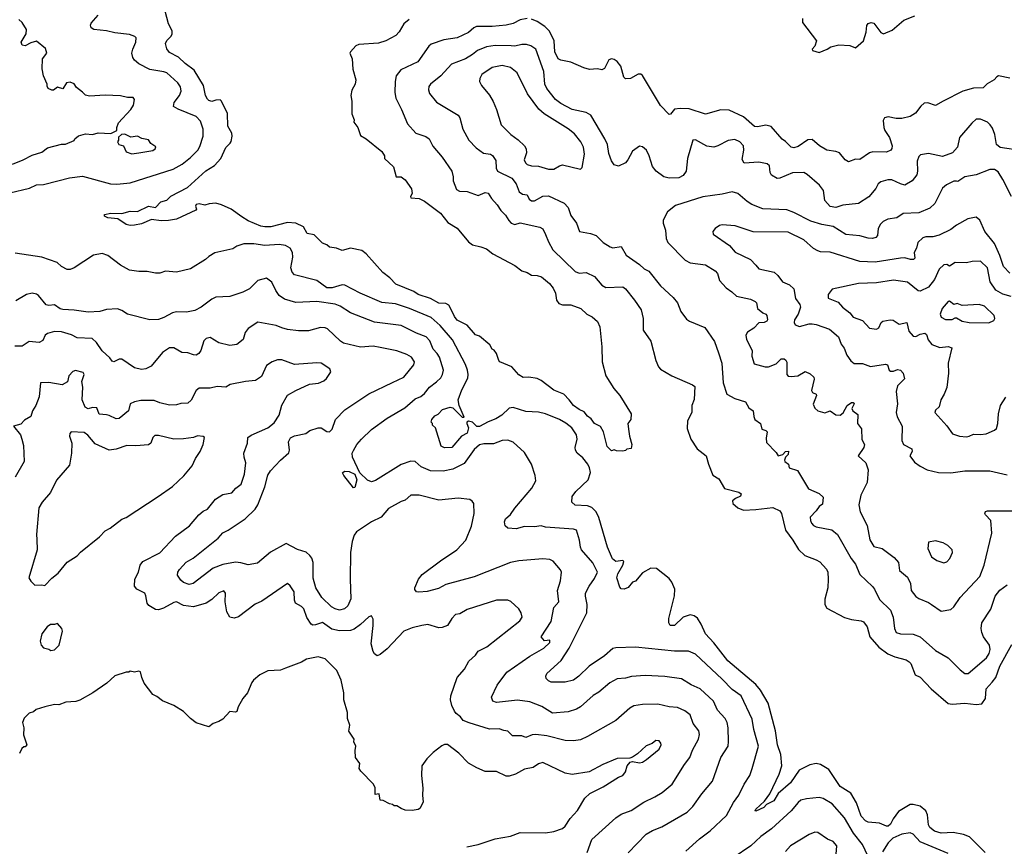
# Model space of a CAD drawing. Extents: x 1678431 to 1860718, y 384618 to 522882.
# Tile 383 of 473: x 1798376 to 1805395, y 443251 to 449145. Entities that reach past the tile are written whole.
import ezdxf

# ---------------------------------------------------------------- set-up
doc = ezdxf.new("R2010")
doc.units = 0

msp = doc.modelspace()

# ---------------------------------------------------------------- linework, layer by layer
at = {"layer": '0CON10XD'}
for points in [[(1798305, 447909.4), (1798446.3, 447943.7), (1798495, 447966.4), (1798545, 447968.8), (1798647.5, 447995), (1798732, 448018), (1798825, 448030), (1799024.6, 447974.6), (1799067.8, 447972.2), (1799165, 447982.7), (1799470.5, 448079.5), (1799535, 448114.5), (1799595, 448161.8), (1799645.9, 448214.1), (1799660.5, 448239.5), (1799683.5, 448315), (1799683.5, 448365), (1799665, 448421.2), (1799633.8, 448453.8), (1799505, 448505.7), (1799473.8, 448525), (1799478, 448555), (1799515.5, 448604.5), (1799526.9, 448635), (1799522.9, 448665), (1799503.9, 448693.9), (1799424.7, 448764.7), (1799403.1, 448773.1), (1799305, 448789.1), (1799225, 448830.7), (1799195.3, 448855.3), (1799181.8, 448875), (1799176.2, 448905), (1799181.8, 448935), (1799204.3, 448985), (1799205.8, 449015), (1799196.2, 449025), (1799158, 449038), (1799055, 449051.1), (1798995, 449065.6), (1798905, 449074.2), (1798885.9, 449085.9), (1798880, 449105), (1798885, 449120), (1798935, 449176.2)], [(1798324.5, 448115.5), (1798400, 448145), (1798465, 448180), (1798535, 448200), (1798575, 448230), (1798673.6, 448256.4), (1798701.7, 448258.3), (1798765, 448282.5), (1798770, 448295), (1798795, 448317.5), (1798845, 448330), (1798895, 448326.7), (1798935, 448337.5), (1799025, 448332.5), (1799070, 448355), (1799070, 448375), (1799081.7, 448408.3), (1799168.8, 448505), (1799187.5, 448535), (1799195.8, 448575), (1799185, 448588.8), (1799145, 448589.2), (1799095, 448601.1), (1798985, 448605.6), (1798875, 448598.8), (1798845, 448606.7), (1798825, 448628.8), (1798780.7, 448660.7), (1798765, 448687.5), (1798735, 448700), (1798710, 448695), (1798685, 448652.5), (1798645, 448662.5), (1798617, 448643), (1798605, 448642.5), (1798580, 448655), (1798571.7, 448671.7), (1798572.5, 448685), (1798546.2, 448745), (1798537.5, 448795), (1798540, 448865), (1798568.8, 448905), (1798559.7, 448939.7), (1798495, 448991.9), (1798455, 448980), (1798415, 448958.6), (1798395, 448963.3), (1798387.8, 448985), (1798422.1, 449045), (1798425.6, 449075), (1798394.2, 449125), (1798371.2, 449145)], [(1799959.2, 447739.2), (1799885, 447793.1), (1799815, 447825.8), (1799775, 447837.1), (1799728, 447832), (1799695, 447821.2), (1799655, 447831.2), (1799635, 447826.2), (1799630, 447815), (1799637.5, 447795), (1799633, 447787), (1799495, 447722.9), (1799437.9, 447712.1), (1799385, 447710.8), (1799315, 447720), (1799245, 447689.4), (1799195, 447679.2), (1799165, 447677.5), (1799135, 447684.2), (1799075, 447726), (1799005, 447731.4), (1798980, 447745), (1798980, 447755), (1799025, 447765.8), (1799105, 447763.8), (1799165, 447780), (1799215, 447776.7), (1799295.7, 447815.7), (1799345, 447806.7), (1799383.4, 447846.6), (1799425, 447858.8), (1799453.6, 447886.4), (1799572.6, 447947.4), (1799702.6, 448067.4), (1799765.3, 448104.7), (1799810.6, 448155), (1799845, 448234), (1799876.7, 448263.3), (1799883, 448277), (1799891.9, 448315), (1799888.1, 448335), (1799860.8, 448385), (1799858.7, 448475), (1799815, 448564.2), (1799805, 448572.9), (1799775, 448571.5), (1799745, 448561.5), (1799725, 448567.5), (1799715, 448578.1), (1799701.2, 448605), (1799686.7, 448676.7), (1799620.6, 448785), (1799555, 448832.5), (1799507.7, 448877.7), (1799445, 448911.2), (1799425, 448936.7), (1799416.9, 448975), (1799425, 448995.8), (1799455, 449026.7), (1799462.9, 449045), (1799462.9, 449065), (1799437.8, 449115), (1799414.5, 449204.5)], [(1801153.8, 449145), (1801115.5, 449114.5), (1801081.4, 449058.6), (1801057.3, 449032.7), (1800986.2, 448995), (1800935, 448978.5), (1800792.9, 448967.1), (1800772.3, 448957.7), (1800733.6, 448916.4), (1800730, 448905), (1800746.4, 448866.4), (1800751.7, 448791.7), (1800772.5, 448715), (1800767.5, 448685), (1800745, 448642.5), (1800737.1, 448605), (1800744.2, 448564.2), (1800743.9, 448473.9), (1800761.7, 448431.7), (1800757.5, 448415), (1800786.7, 448376.7), (1800805, 448320), (1800846.1, 448296.1), (1800956.7, 448205), (1800976.2, 448175), (1800977.5, 448155), (1801042, 448095), (1801060, 448025), (1801095, 448023.8), (1801125, 448003.8), (1801169.7, 447939.7), (1801173.6, 447906.4), (1801162.5, 447885), (1801164.1, 447874.1), (1801225, 447870), (1801261.7, 447851.7), (1801375.8, 447765), (1801427.7, 447697.7), (1801495, 447658.8), (1801575, 447560), (1801605, 447539.2), (1801664.2, 447524.2), (1801705, 447512), (1801748.8, 447475), (1801905, 447392), (1801955, 447354.2), (1801995, 447341.4), (1802025, 447324), (1802065, 447322), (1802095, 447312), (1802152.5, 447265), (1802179.5, 447229.5), (1802196.9, 447195), (1802202.5, 447145), (1802220.7, 447120.7), (1802245, 447111.9), (1802305, 447111.4), (1802375.4, 447085.4), (1802420, 447045), (1802457.3, 447027.3), (1802495, 446992.5), (1802511.9, 446955), (1802527.3, 446812.7), (1802529.2, 446705), (1802555.7, 446605), (1802611.4, 446515), (1802655, 446466), (1802736.2, 446335), (1802733.3, 446295), (1802712.5, 446265), (1802715.7, 446224.3), (1802722.5, 446175), (1802740.6, 446115), (1802735, 446087.5), (1802705, 446082.5), (1802695, 446072.5), (1802675, 446067.5), (1802630.7, 446070.7), (1802615, 446077.5), (1802595, 446070), (1802565, 446102.5), (1802537.3, 446207.3), (1802517.5, 446245), (1802473.3, 446265), (1802449.5, 446299.5), (1802425, 446318.8), (1802400, 446350), (1802365, 446364.5), (1802323.1, 446395), (1802294.4, 446435), (1802254.5, 446474.5), (1802185, 446502.5), (1802092.7, 446572.7), (1802065, 446586.2), (1802005, 446596.2), (1801965, 446593.8), (1801935, 446612), (1801885, 446668.6), (1801800, 446705), (1801791.2, 446715), (1801776.2, 446765), (1801757.7, 446787.7), (1801743.3, 446795), (1801727.7, 446827.7), (1801655, 446888.8), (1801625, 446898.8), (1801565, 446965.8), (1801495, 447002.5), (1801475, 447028), (1801447.6, 447087.6), (1801435, 447108.6), (1801415, 447121.4), (1801365, 447123.2), (1801305, 447156.1), (1801216.2, 447185), (1801185, 447207.9), (1801058.3, 447258.3), (1801015, 447304.2), (1800965, 447342.9), (1800845.6, 447475), (1800815, 447498.5), (1800735, 447514.6), (1800675, 447498.1), (1800633.6, 447516.4), (1800585, 447523.3), (1800565, 447540), (1800535, 447552.5), (1800475, 447610), (1800425, 447621.2), (1800398.3, 447668.3), (1800344.7, 447694.7), (1800285, 447698.8), (1800166.7, 447666.7), (1800125, 447667.3), (1800095, 447673.8), (1800005, 447711.1), (1799959.2, 447739.2)], [(1801995, 449152.2), (1801945, 449143.1), (1801895, 449117.5), (1801845, 449106.2), (1801745, 449096.2), (1801633.3, 449095), (1801612.8, 449087.2), (1801575, 449054.5), (1801495, 449015.4), (1801398.7, 449001.3), (1801310.7, 448969.3), (1801292.2, 448955), (1801214.2, 448845), (1801093.3, 448786.7), (1801059.4, 448745), (1801053.1, 448703.1), (1801050, 448625), (1801057.1, 448585), (1801098.6, 448505), (1801141.4, 448401.4), (1801200.8, 448335), (1801271.1, 448311.1), (1801294.3, 448295), (1801322.4, 448242.4), (1801388.1, 448165), (1801455.8, 448065), (1801465.8, 448025), (1801465.7, 447995), (1801489.2, 447935), (1801512.2, 447922.2), (1801565, 447919.4), (1801645, 447891.4), (1801695, 447912), (1801715, 447907.5), (1801738.8, 447868.8), (1801781.1, 447825), (1801806.5, 447785), (1801840.3, 447750.3), (1801862.4, 447712.4), (1801880, 447695), (1801905, 447685.6), (1801945, 447696.7), (1802085, 447665.5), (1802105, 447652.9), (1802125.6, 447614.4), (1802145, 447560), (1802177.3, 447505), (1802335, 447350), (1802365, 447336.9), (1802415, 447341.9), (1802475, 447313.1), (1802525, 447252.5), (1802555, 447234.2), (1802675, 447239.4), (1802694.3, 447225), (1802759.2, 447145), (1802806.9, 447075), (1802820, 447015), (1802821.9, 446931.9), (1802875, 446852.5), (1802910, 446715), (1802929.5, 446669.5), (1802944.2, 446654.2), (1803025, 446606.2), (1803171.7, 446541.7), (1803188.8, 446528.8), (1803183.6, 446436.4), (1803168.8, 446395), (1803167.5, 446345), (1803137.5, 446285), (1803135, 446230), (1803161.2, 446155), (1803206.1, 446086.1), (1803270, 446035), (1803286.2, 445975), (1803317.7, 445897.7), (1803360.3, 445870.3), (1803401.7, 445801.7), (1803502.5, 445775), (1803520, 445765), (1803515, 445748.8), (1803478, 445732), (1803458, 445715), (1803460, 445695), (1803495, 445664), (1803535, 445648.8), (1803625, 445652), (1803745, 445666), (1803795, 445644.2), (1803806.5, 445625), (1803834.3, 445505), (1803886.7, 445435), (1803927.2, 445367.2), (1803973.8, 445325), (1804055, 445294.3), (1804079.1, 445279.1), (1804127.9, 445227.9), (1804137.1, 445205), (1804140.4, 445155), (1804136.2, 445093.8), (1804115.6, 445014.4), (1804115.2, 444975), (1804129.4, 444949.4), (1804255, 444883.5), (1804305, 444867.3), (1804375, 444858.9), (1804391.4, 444851.4), (1804418.1, 444815), (1804436.4, 444745), (1804500.5, 444670.5), (1804565, 444623.3), (1804615, 444601.5), (1804695, 444580), (1804717.3, 444567.3), (1804728.9, 444555), (1804760, 444475), (1804795, 444457.5), (1804875, 444372.9), (1804995, 444269.2), (1805024.5, 444264.5), (1805115, 444272.9), (1805195, 444261.5), (1805235, 444267.5), (1805261.6, 444305), (1805265.6, 444375), (1805308, 444422), (1805334.4, 444455), (1805363.5, 444535), (1805448.9, 444691.1)], [(1805435, 448728.8), (1805355, 448743.3), (1805342.3, 448737.7), (1805322.5, 448715), (1805273.2, 448686.8), (1805245, 448660), (1805175, 448656.2), (1805100, 448635), (1804958.8, 448565), (1804905, 448532), (1804850.9, 448550.9), (1804825, 448548.6), (1804801.1, 448528.9), (1804762.2, 448477.8), (1804724.4, 448455.6), (1804665, 448440.4), (1804625, 448441), (1804566.9, 448453.1), (1804540.8, 448445), (1804532.2, 448425), (1804535.7, 448375), (1804542.5, 448355), (1804575.8, 448305), (1804595.7, 448245), (1804594.1, 448225.9), (1804586.2, 448215), (1804555, 448200), (1804457.2, 448202.8), (1804435, 448194.4), (1804365, 448148), (1804335, 448149.2), (1804285, 448132), (1804260, 448145), (1804220, 448195), (1804195, 448205.5), (1804131.2, 448215), (1804077.5, 448245), (1804025, 448290.8), (1803995, 448288.1), (1803925, 448240.6), (1803895, 448230.6), (1803875.7, 448235.7), (1803835, 448275.5), (1803811.8, 448291.8), (1803734.1, 448384.1), (1803695, 448392.3), (1803635, 448381.1), (1803615, 448383.1), (1803535, 448452.7), (1803435, 448500.4), (1803375, 448501.5), (1803265, 448471.9), (1803148.5, 448508.5), (1803085, 448512.1), (1803043.9, 448506.1), (1803015, 448472), (1803005, 448468), (1802945, 448534), (1802815, 448748), (1802805, 448755.8), (1802785, 448757.5), (1802730, 448725), (1802694.1, 448724.1), (1802683.3, 448735), (1802662.4, 448812.4), (1802635, 448846.7), (1802615, 448861.2), (1802594, 448866), (1802575, 448857.5), (1802545, 448797.5), (1802525, 448786.7), (1802495, 448793.3), (1802439.3, 448789.3), (1802397.5, 448802.5), (1802305, 448841.2), (1802235, 448856), (1802215, 448866), (1802190.4, 448915), (1802186.5, 448995), (1802153.8, 449063.8), (1802120.8, 449095), (1802065, 449131.1), (1802025, 449147.8)], [(1803957, 449153), (1803957.5, 449125), (1804057.5, 448995), (1804043.6, 448956.4), (1804026.7, 448935), (1804027.5, 448925), (1804075, 448911.2), (1804132.5, 448935), (1804158, 448952), (1804215, 448965.8), (1804295, 448960), (1804335, 448944), (1804392, 448995), (1804410, 449055), (1804415, 449102.5), (1804425, 449118), (1804445, 449124), (1804465, 449118.8), (1804515, 449053.8), (1804535, 449044), (1804595, 449071.1), (1804678, 449142), (1804757.9, 449172.1)], [(1805525, 448210), (1805365, 448233.2), (1805338.8, 448255), (1805328.2, 448325), (1805310.5, 448370.5), (1805295, 448395.7), (1805275, 448413.1), (1805225, 448434.4), (1805195, 448435.7), (1805162.6, 448407.4), (1805075.8, 448305), (1805061.1, 448235), (1805025, 448194.4), (1804955, 448170.4), (1804855, 448191.5), (1804798.7, 448181.3), (1804785, 448168.8), (1804773, 448137), (1804777.5, 448065), (1804772.2, 448037.8), (1804738, 447995), (1804685, 447965.6), (1804655, 447973.5), (1804593.7, 448003.7), (1804565, 448003.6), (1804515, 447987.8), (1804497.1, 447975), (1804478.3, 447941.7), (1804428.5, 447881.5), (1804355, 447834.3), (1804245, 447823.1), (1804194.7, 447805.3), (1804155, 447812.3), (1804116, 447856), (1804106.4, 447926.4), (1804078, 447965), (1803990.5, 448040.5), (1803965, 448055.6), (1803885, 448052.3), (1803795, 448015.4), (1803775, 448013.2), (1803735.3, 448035.3), (1803727.3, 448055), (1803722, 448102), (1803705, 448117.8), (1803645, 448129.4), (1803540.7, 448120.7), (1803527.4, 448147.4), (1803538.8, 448215), (1803535.4, 448245), (1803509.4, 448275), (1803475, 448291.2), (1803426.6, 448283.4), (1803354.2, 448245), (1803323.4, 448236.6), (1803275, 448244), (1803195, 448288), (1803175, 448286.7), (1803136.9, 448155), (1803127.8, 448065), (1803106.5, 448033.5), (1803075, 448017.3), (1803005, 448015.3), (1802967.5, 448025), (1802914.2, 448064.2), (1802887.5, 448097.5), (1802864.2, 448175), (1802845, 448213.3), (1802815, 448237.5), (1802795, 448243.3), (1802745, 448206.7), (1802712.5, 448145), (1802695, 448124.3), (1802645, 448100.8), (1802615, 448108.8), (1802595, 448138), (1802575, 448190), (1802565.5, 448255), (1802548.5, 448295), (1802448.1, 448465), (1802413.3, 448483.3), (1802315, 448504.6), (1802235, 448546.9), (1802195, 448576.7), (1802133.3, 448655), (1802120.3, 448685), (1802112.8, 448775), (1802054.7, 448934.7), (1802018.9, 448958.9), (1801988.3, 448968.3), (1801955, 448967.7), (1801905, 448956.2), (1801879.3, 448959.3), (1801765, 448960.6), (1801705, 448951.5), (1801639.2, 448925), (1801604.1, 448895.9), (1801553.5, 448866.5), (1801455, 448827.5), (1801379.4, 448745), (1801304, 448685), (1801292.4, 448667.6), (1801289.4, 448645), (1801297.9, 448617.9), (1801347.2, 448557.2), (1801502, 448465), (1801512.9, 448445), (1801534.3, 448365), (1801577.1, 448285), (1801630.6, 448230.6), (1801683, 448193), (1801732.5, 448185), (1801747.2, 448177.2), (1801770, 448140), (1801772.2, 448085), (1801783.1, 448065), (1801885, 448014.5), (1801915.5, 447975), (1801937, 447917), (1801961.8, 447901.8), (1801993.8, 447895), (1802009.2, 447865), (1802025, 447853.3), (1802045, 447853.3), (1802104.6, 447885.4), (1802145, 447889.2), (1802256.8, 447836.8), (1802285.5, 447805.5), (1802305, 447748.8), (1802345, 447693.8), (1802366.7, 447635), (1802445, 447620.8), (1802486.7, 447605), (1802536, 447555), (1802585, 447524.3), (1802605, 447519.2), (1802665, 447526.7), (1802698.8, 447465), (1802795, 447400), (1802828.5, 447368.5), (1802860.8, 447350.8), (1802945, 447248), (1803035, 447163.3), (1803065, 447126.7), (1803090, 447065), (1803130.3, 447010.3), (1803150, 446995), (1803260.5, 446950.5), (1803329.5, 446849.5), (1803358.8, 446768.8), (1803380.7, 446695), (1803391.8, 446555), (1803418, 446475), (1803475, 446442.9), (1803550.5, 446420.5), (1803575, 446376.7), (1803605.8, 446355.8), (1803608.8, 446315), (1803616.7, 446295), (1803656.9, 446266.9), (1803666.7, 446225), (1803695.9, 446215.9), (1803705.8, 446205.8), (1803697.7, 446162.3), (1803700.3, 446130.3), (1803769.5, 446059.5), (1803782.5, 446035), (1803815.7, 446044.3), (1803835, 446065.7), (1803857.8, 446067.8), (1803855.6, 446045), (1803836, 446025), (1803828, 446005), (1803830, 445995), (1803856.7, 445975), (1803860.8, 445950.8), (1803921.7, 445931.7), (1804000.5, 445800.5), (1804075, 445767.5), (1804105, 445740), (1804099.7, 445690.3), (1804075, 445673.3), (1804055, 445642), (1804011.9, 445598.1), (1804012.9, 445575), (1804021.4, 445555), (1804035, 445538.6), (1804055, 445528.9), (1804165, 445506.9), (1804205.7, 445475), (1804302.6, 445302.6), (1804333.4, 445263.4), (1804365, 445188.8), (1804455, 445102.9), (1804469.5, 445085), (1804505, 445010), (1804585, 444934), (1804602.2, 444885), (1804613.1, 444803.1), (1804625.5, 444775.5), (1804655, 444766.4), (1804745, 444764.5), (1804794.7, 444744.7), (1804905, 444648.1), (1804996.2, 444595), (1805079.4, 444509.4), (1805115, 444482.9), (1805137.4, 444482.6), (1805268.5, 444595), (1805287.3, 444625), (1805294.4, 444655), (1805288.6, 444685), (1805245.8, 444745.8), (1805234, 444775), (1805230, 444805), (1805235.8, 444845), (1805298.9, 444941.1), (1805329.6, 445035), (1805362.3, 445077.7), (1805415.6, 445115)], [(1802145, 448078.5), (1802185, 448078.5), (1802225, 448103.8), (1802245, 448109.6), (1802375, 448080), (1802385, 448090), (1802403.1, 448185), (1802395.6, 448235), (1802375.7, 448275), (1802330.6, 448330.6), (1802287.3, 448367.3), (1802115, 448472.9), (1802077, 448507), (1801997.1, 448615), (1801922, 448765), (1801875, 448804.2), (1801815, 448818.9), (1801745.4, 448804.6), (1801671.4, 448755), (1801655.7, 448725), (1801654.3, 448705), (1801668.6, 448675), (1801726.1, 448606.1), (1801752.4, 448562.4), (1801775.7, 448505), (1801807.5, 448395), (1801876.3, 448326.3), (1801928.8, 448288.8), (1801974.7, 448244.7), (1801987.3, 448225), (1801990, 448195), (1801972.7, 448145), (1801981.4, 448125), (1801995, 448113.1), (1802025, 448102.7), (1802075, 448100), (1802145, 448078.5)], [(1799175, 448188.8), (1799225, 448194.3), (1799325, 448212), (1799342.5, 448225), (1799347.5, 448237.5), (1799312.3, 448262.3), (1799295, 448288), (1799247.7, 448297.7), (1799215, 448313.3), (1799168.3, 448308.3), (1799125, 448327.5), (1799103, 448327), (1799081.7, 448308.3), (1799080, 448285), (1799072.5, 448275), (1799082.5, 448255), (1799116.4, 448246.4), (1799135, 448202.5), (1799175, 448188.8)], [(1805445.6, 447885), (1805385.5, 448005.5), (1805350.9, 448060.9), (1805325, 448076.5), (1805292.4, 448077.6), (1805195, 448039.4), (1805115, 448024.3), (1805065, 447990), (1805054.2, 447994.2), (1805035, 447992.5), (1804983.6, 447966.4), (1804955, 447944), (1804900, 447835), (1804865, 447800.6), (1804785, 447767.5), (1804675, 447764), (1804628.8, 447731.2), (1804565, 447721.9), (1804532, 447705), (1804513.7, 447686.3), (1804497.1, 447655), (1804492, 447605), (1804478.3, 447591.7), (1804455, 447584.5), (1804425, 447586.5), (1804365, 447603.3), (1804265, 447612.2), (1804175, 447670.4), (1804095, 447683.8), (1804015, 447707.1), (1803895, 447771.1), (1803845, 447788.5), (1803675, 447796.9), (1803595, 447827.3), (1803562.5, 447847.5), (1803495, 447905.6), (1803455, 447918.6), (1803385, 447901.9), (1803245, 447880.9), (1803050.3, 447819.7), (1802994.2, 447775), (1802964.1, 447715.9), (1802963.8, 447695), (1802979.2, 447645), (1802984, 447585), (1802996.8, 447556.8), (1803120.6, 447430.6), (1803155, 447412.2), (1803265, 447397.5), (1803333.8, 447355), (1803350, 447335), (1803364, 447285), (1803411.9, 447231.9), (1803454, 447205), (1803485, 447173.3), (1803585, 447152.7), (1803620, 447135), (1803628.8, 447125), (1803635.5, 447085), (1803673.6, 447053.6), (1803696, 447045), (1803702, 447035), (1803706.7, 447005), (1803701.2, 446995), (1803683, 446987), (1803645, 446983.1), (1803610, 446945), (1803563.9, 446916.1), (1803552.5, 446895), (1803558.2, 446865), (1803596.9, 446785), (1803596.4, 446745), (1803611.1, 446691.1), (1803690.6, 446670.6), (1803715, 446670), (1803769.4, 446690.6), (1803805, 446726), (1803825, 446726.2), (1803837.7, 446717.7), (1803844.1, 446704.1), (1803846.1, 446616.1), (1803855, 446603.8), (1803875, 446600), (1803923.7, 446606.3), (1803975, 446635.8), (1804010.5, 446620.5), (1804037.5, 446595), (1804039.3, 446580.7), (1804020.5, 446500.5), (1804027.7, 446487.7), (1804053.9, 446473.9), (1804055.8, 446465), (1804033, 446403), (1804044.4, 446374.4), (1804066.7, 446355), (1804115, 446342.9), (1804155, 446355.8), (1804195, 446326.5), (1804225, 446324.1), (1804247.4, 446342.6), (1804275, 446393.3), (1804305.6, 446415.6), (1804317.5, 446415), (1804323.8, 446405), (1804307.3, 446372.7), (1804315, 446356), (1804350.8, 446330.8), (1804348.8, 446265), (1804377.3, 446227.3), (1804380.7, 446150.7), (1804398.6, 446115), (1804394.3, 446095), (1804354.3, 446035), (1804408.6, 445985), (1804424.4, 445934.4), (1804416.9, 445845), (1804371.4, 445755), (1804357.1, 445685), (1804368.1, 445635), (1804418.5, 445538.5), (1804436, 445436), (1804465, 445389.4), (1804525, 445373.8), (1804610.2, 445310.2), (1804641.4, 445275), (1804648.7, 445218.7), (1804705, 445170), (1804726.5, 445125), (1804731.4, 445075), (1804765, 445032.5), (1804785, 445017.1), (1804855, 444990), (1804876.2, 444975), (1804945, 444928.8), (1805015, 444940), (1805035, 444958.8), (1805079.4, 445025), (1805220, 445175), (1805251.1, 445255), (1805306.9, 445485), (1805298, 445575), (1805261.2, 445615), (1805256.7, 445625), (1805262.3, 445637.7), (1805275, 445643.3), (1805495, 445642.9)], [(1805435, 447337.9), (1805390, 447385), (1805363.6, 447463.6), (1805325, 447548.9), (1805257.3, 447635), (1805220, 447715), (1805195, 447735.8), (1805135, 447724), (1805055, 447680.6), (1805015, 447648.9), (1804931.1, 447608.9), (1804885, 447597.1), (1804835, 447596.7), (1804815, 447588.6), (1804779.2, 447555), (1804770, 447515), (1804752.5, 447485), (1804758.1, 447445), (1804748.8, 447435), (1804725.5, 447434.5), (1804685, 447447.5), (1804654.5, 447444.5), (1804475, 447416.9), (1804365, 447419.6), (1804155, 447486.4), (1804085, 447490), (1804065, 447496.9), (1804035, 447514.4), (1803967.1, 447575), (1803855, 447629.2), (1803605, 447632.5), (1803475.5, 447675.5), (1803385, 447682.9), (1803365, 447677.5), (1803333, 447657), (1803316.7, 447635), (1803320, 447615), (1803435.4, 447535.4), (1803477.8, 447487.8), (1803585, 447434.4), (1803623.6, 447393.6), (1803645, 447368.1), (1803755.3, 447345.3), (1803781.3, 447321.3), (1803815, 447275.6), (1803864.6, 447254.6), (1803895, 447226), (1803907, 447157), (1803937.3, 447115), (1803942.9, 447095), (1803924.7, 447045.3), (1803900, 447005), (1803897.5, 446985), (1803905, 446968.8), (1803935, 446957.5), (1804005, 446976.2), (1804025, 446975.4), (1804055, 446971.5), (1804148.9, 446938.9), (1804213.3, 446883.3), (1804232, 446832), (1804253.7, 446803.7), (1804273.4, 446753.4), (1804302, 446712), (1804325, 446692.9), (1804385, 446693.1), (1804441.1, 446671.1), (1804549.2, 446689.2), (1804563.6, 446683.6), (1804575, 446646.7), (1804585, 446639.4), (1804605, 446638.5), (1804635, 446650), (1804655, 446646), (1804674.3, 446624.3), (1804684.3, 446585), (1804634.7, 446535), (1804623.2, 446495), (1804632.9, 446405), (1804624.5, 446344.5), (1804632.2, 446312.2), (1804667.7, 446247.7), (1804664.4, 446144.4), (1804676, 446115), (1804735.8, 446085), (1804737.5, 446065), (1804721.2, 446035), (1804755, 445991.2), (1804795, 445961.2), (1804845, 445936), (1804925, 445915.8), (1805014.3, 445914.3), (1805115, 445928.1), (1805292.1, 445927.9), (1805415, 445898.6)], [(1801574.8, 446235), (1801565, 446196.1), (1801525.1, 446174.9), (1801456.9, 446095), (1801405, 446092.5), (1801380, 446105), (1801340, 446235), (1801320, 446255), (1801320, 446265), (1801310, 446275), (1801314, 446295), (1801335, 446320), (1801358.8, 446331.2), (1801390.6, 446365), (1801445, 446383.1), (1801465, 446377.5), (1801531.2, 446311.2), (1801545, 446311.4), (1801510.3, 446395), (1801501.8, 446435), (1801527.3, 446505), (1801570.7, 446589.3), (1801573.9, 446615), (1801568.9, 446645), (1801555, 446685.8), (1801461.2, 446861.2), (1801374.6, 446965), (1801310.7, 447020.7), (1801155.8, 447085), (1801055, 447117.8), (1800957.9, 447127.9), (1800804.3, 447194.3), (1800695, 447251.8), (1800674.5, 447254.5), (1800605, 447231.9), (1800565, 447233.8), (1800495, 447286.4), (1800335, 447326.5), (1800318.2, 447345), (1800310, 447375), (1800322.6, 447452.6), (1800321.2, 447485), (1800305, 447516.9), (1800270, 447535), (1800225, 447541.5), (1800124.7, 447534.7), (1800044.5, 447545.5), (1799975, 447547.1), (1799925, 447531.2), (1799895, 447511.2), (1799767.9, 447482.1), (1799725, 447457.5), (1799700, 447435), (1799595, 447369.2), (1799495, 447345.7), (1799415, 447352.5), (1799375, 447338), (1799345, 447338), (1799285, 447350), (1799225, 447350), (1799159.1, 447359.1), (1799095.7, 447395.7), (1799004.4, 447464.4), (1798965, 447478.6), (1798903.3, 447465), (1798765, 447376.7), (1798735, 447363.3), (1798715, 447363.3), (1798673.3, 447385), (1798644.2, 447414.2), (1798535, 447450.8), (1798345, 447479.2)], [(1805445, 447170.9), (1805385, 447187.7), (1805335, 447216.4), (1805294.7, 447275), (1805274.3, 447375), (1805225, 447423.8), (1805165, 447420), (1805125, 447411.4), (1805045, 447414.2), (1805005, 447388.1), (1804985, 447398.6), (1804963.8, 447396.2), (1804930.6, 447365), (1804897.9, 447292.1), (1804855, 447238.1), (1804795, 447208.2), (1804782, 447212), (1804705, 447272.2), (1804605, 447286.5), (1804485, 447269.2), (1804355, 447263.3), (1804167.7, 447222.3), (1804138.8, 447185), (1804140.3, 447160.3), (1804210.9, 447130.9), (1804241.9, 447095), (1804294.4, 447055), (1804318.1, 447025), (1804385, 447000.4), (1804435, 446944.3), (1804485, 446938.6), (1804501.4, 446948.6), (1804516.9, 446985), (1804530, 446995), (1804582.5, 447005), (1804602.9, 447002.9), (1804645, 446974.4), (1804701.2, 446985), (1804713.8, 446925), (1804745, 446888.1), (1804765, 446886.5), (1804796.6, 446903.4), (1804829.6, 446909.6), (1804839.5, 446899.5), (1804852.6, 446862.6), (1804878.6, 446828.6), (1804935, 446808.1), (1804995, 446813.9), (1805020.6, 446805), (1804995.3, 446695), (1804997.2, 446625), (1804985, 446522), (1804967, 446475), (1804941.8, 446435), (1804930, 446385), (1804905, 446360), (1804899.2, 446345), (1804985, 446248.8), (1805025, 446192.5), (1805076.4, 446176.4), (1805125, 446170.9)], [(1803125, 443215.8), (1803221.4, 443305), (1803298.8, 443361.2), (1803415, 443470.8), (1803465.3, 443564.7), (1803501.9, 443615), (1803541.1, 443695), (1803581.4, 443755), (1803598.9, 443805), (1803642.3, 443965), (1803609.5, 444085), (1803598.5, 444158.5), (1803520, 444325), (1803455, 444370), (1803383.8, 444443.8), (1803195, 444621.1), (1803145, 444643.5), (1803045, 444642.1), (1802765, 444670.6), (1802625, 444667.5), (1802605, 444662), (1802545, 444608.5), (1802435.6, 444535), (1802363.3, 444465), (1802325, 444436.7), (1802265, 444421.8), (1802165, 444422.5), (1802145, 444430), (1802128.3, 444448.3), (1802127.1, 444465), (1802135, 444483.8), (1802236.7, 444575), (1802294.1, 444665), (1802323.9, 444725), (1802418.9, 444915), (1802420.8, 444975), (1802409.2, 445035), (1802410.9, 445055), (1802435.3, 445105), (1802475, 445159.5), (1802494.6, 445205), (1802462, 445272), (1802380.7, 445365), (1802372.9, 445385), (1802368, 445435), (1802346, 445505), (1802325, 445513.3), (1802125, 445527.8), (1802094.5, 445535.5), (1802045, 445528.9), (1801975, 445531.4), (1801915, 445515.7), (1801855, 445518.8), (1801835.9, 445535.9), (1801832.9, 445565), (1801839.2, 445585), (1801875, 445618), (1801905, 445662), (1802027.5, 445805), (1802056, 445856), (1802052, 445895), (1802025.8, 445975), (1801975, 446060), (1801895, 446132), (1801855, 446146.7), (1801815, 446144.4), (1801755, 446121.2), (1801685, 446121.8), (1801655, 446114.4), (1801615, 446080.8), (1801545, 445981.4), (1801465, 445939.5), (1801395, 445925.5), (1801305, 445928.2), (1801237.1, 445957.1), (1801194.5, 445994.5), (1801165, 445996.5), (1801096.6, 445973.4), (1800911.7, 445858.3), (1800885, 445848.9), (1800855, 445860.6), (1800802, 445915), (1800748.5, 446025), (1800746.6, 446053.4), (1800755, 446073.8), (1800779.2, 446115), (1800812.9, 446155), (1800885, 446222.2), (1800996.6, 446303.4), (1801122.6, 446377.4), (1801195, 446441.4), (1801235, 446459.2), (1801261.3, 446478.7), (1801297.1, 446525), (1801348.1, 446561.9), (1801378, 446592), (1801391.5, 446615), (1801397.1, 446645), (1801368.8, 446738.8), (1801352.7, 446765), (1801322.7, 446795), (1801300, 446855), (1801274.2, 446884.2), (1801205, 446910), (1801095, 446964.5), (1800905, 446987.7), (1800735.4, 447055.4), (1800661.9, 447101.9), (1800625, 447116.8), (1800495, 447135.4), (1800345, 447129.1), (1800265, 447152.5), (1800227.2, 447177.2), (1800201.4, 447215), (1800174.5, 447274.5), (1800135, 447302), (1800074.6, 447285.4), (1800015, 447225.8), (1799967.4, 447202.6), (1799875, 447170.8), (1799775, 447167.5), (1799745, 447152.5), (1799670, 447095), (1799625, 447071.1), (1799565, 447059.4), (1799495, 447061.4), (1799465, 447055.8), (1799405, 447022), (1799365, 447007.5), (1799305, 447006), (1799145.8, 447045.8), (1799105, 447072), (1799073.1, 447083.1)], [(1799073.1, 447083.1), (1798995, 447079.2), (1798946.8, 447063.2), (1798865, 447059.5), (1798764.7, 447074.7), (1798685, 447077.7), (1798664.3, 447084.3), (1798625, 447112.8), (1798585, 447107.7), (1798565, 447111.9), (1798509.4, 447179.4), (1798495, 447188.6), (1798465, 447194.4), (1798425, 447185.8), (1798349.1, 447140.9)], [(1805285, 446983.3), (1805320.3, 446999.7), (1805327.5, 447015), (1805324, 447035), (1805255, 447101.5), (1805215, 447114.4), (1805095, 447107.1), (1805058.3, 447121.7), (1805035, 447114.2), (1805005, 447136.9), (1804995, 447135.7), (1804953.3, 447086.7), (1804936.9, 447045), (1804945.6, 447025), (1804975, 447008.2), (1805023.7, 447006.3), (1805045, 447019.1), (1805055, 447018.5), (1805095, 446995.2), (1805145, 446985.3), (1805285, 446983.3)], [(1802714.6, 443205.4), (1802842, 443338), (1802886.4, 443363.6), (1802955, 443390.6), (1803134.6, 443495.4), (1803175.5, 443534.5), (1803240, 443625), (1803315.7, 443715), (1803375.6, 443885), (1803425.6, 443965), (1803428, 443998), (1803427.3, 444095), (1803419.5, 444135), (1803405, 444162.5), (1803351.2, 444221.2), (1803321.1, 444285), (1803227.5, 444375), (1803162.4, 444402.4), (1803095, 444444.5), (1802975, 444461.5), (1802835, 444470), (1802737.4, 444462.6), (1802695, 444450.9), (1802635, 444444.4), (1802584, 444416), (1802505, 444350), (1802464.5, 444325.5), (1802373.9, 444246.1), (1802345, 444229.5), (1802285, 444210.4), (1802175, 444200.6), (1802098.3, 444248.3), (1802012.4, 444282.4), (1801925, 444293.1), (1801775.4, 444275.4), (1801749.2, 444285), (1801738.5, 444315), (1801779.6, 444400.4), (1801848.3, 444491.7), (1802013.1, 444606.9), (1802113.8, 444665), (1802155.7, 444705), (1802155, 444720), (1802116.7, 444716.7), (1802094.2, 444745), (1802163.9, 444855), (1802184.2, 444955), (1802220.6, 444995), (1802210, 445075), (1802231.5, 445145), (1802239.2, 445205), (1802231.7, 445221.7), (1802178.8, 445285), (1802155, 445295.8), (1802105, 445300), (1801935, 445286.9), (1801875, 445274.3), (1801615, 445171.9), (1801415, 445117.5), (1801360.9, 445089.1), (1801281.3, 445068.7), (1801222.7, 445062.7), (1801205, 445066.2), (1801192.9, 445082.9), (1801194.2, 445095), (1801219.2, 445155), (1801245, 445189.2), (1801375, 445287.5), (1801492, 445365), (1801555.7, 445435), (1801596.2, 445533.8), (1801615.5, 445624.5), (1801614, 445695), (1801602.7, 445712.7), (1801584.4, 445724.4), (1801503.1, 445733.1), (1801365, 445718.2), (1801225, 445754.5), (1801165, 445755.7), (1801125, 445718.6), (1801095, 445709.4), (1801005, 445660), (1800952.6, 445597.4), (1800885, 445564.5), (1800776.3, 445493.7), (1800760.6, 445469.4), (1800745.6, 445425), (1800735.5, 445345), (1800732.2, 445155), (1800737.8, 445015), (1800715.6, 444965), (1800692, 444945), (1800655, 444935.4), (1800624.1, 444944.1), (1800599.3, 444959.3), (1800529.4, 445025), (1800487.7, 445095), (1800467.8, 445162.2), (1800468.4, 445275), (1800459.6, 445305), (1800445.7, 445325.7), (1800418.4, 445348.4), (1800357.3, 445367.3), (1800275, 445410.6), (1800165, 445348.8), (1800071.1, 445268.9), (1800005, 445258.6), (1799953.2, 445273.2), (1799915.9, 445275.9), (1799825, 445259.4), (1799755, 445233.3), (1799612, 445125), (1799585, 445117.9), (1799545, 445131.8), (1799525, 445149.4), (1799501.4, 445185), (1799503.1, 445205), (1799515, 445225.8), (1799564.1, 445275.9), (1799614, 445306), (1799790.8, 445449.2), (1799825, 445485.6), (1799863.3, 445505), (1799984, 445586), (1800055.6, 445655), (1800073.7, 445686.3), (1800124, 445815), (1800145, 445898), (1800165, 445927.5), (1800236.2, 446003.8), (1800294.5, 446055.5), (1800300, 446075), (1800292.5, 446135), (1800306.8, 446163.2), (1800335, 446177.1), (1800415, 446194.2), (1800445, 446215.7), (1800505, 446236), (1800525, 446234.2), (1800565, 446207.5), (1800585, 446205.7), (1800603.1, 446225), (1800626.7, 446293.3), (1800695, 446362.5), (1800865, 446476.9), (1801035, 446556.9), (1801115, 446595.8), (1801185.7, 446685), (1801191.9, 446705), (1801169.2, 446739.2), (1801135, 446758.2), (1801065, 446783.5), (1800945, 446808.5), (1800895, 446816.4), (1800805, 446810.6), (1800685, 446838.9), (1800663.1, 446853.1), (1800571.1, 446941.1), (1800555, 446948.9), (1800519.7, 446950.3), (1800435, 446926.7), (1800365, 446925.6), (1800285, 446936.9), (1800245, 446946.9), (1800205, 446965.6), (1800075, 446988.6), (1800005, 446942.5), (1799984.3, 446915), (1799970, 446865), (1799925, 446828), (1799875, 446822.5), (1799795, 446840), (1799735, 446878.6), (1799705, 446872.5), (1799690, 446855), (1799668.6, 446785), (1799654.4, 446765.6), (1799635, 446752.5), (1799615, 446754.3), (1799575, 446770.5), (1799531.7, 446771.7), (1799475, 446806.2), (1799445, 446805.6), (1799395, 446771.9), (1799313.8, 446675), (1799274.4, 446655.6), (1799245, 446650), (1799193.7, 446663.7), (1799105, 446723.8), (1799085, 446723.8), (1799046.4, 446706.4), (1799035, 446711.2), (1799018.6, 446735), (1798965, 446784.3), (1798923.9, 446843.9), (1798892.6, 446872.6), (1798785, 446876.5), (1798745, 446898.5), (1798675, 446920), (1798625, 446920.9), (1798575, 446907.8), (1798557.5, 446895), (1798541.4, 446858.6), (1798515.7, 446844.3), (1798445, 446850.8), (1798395, 446818.1), (1798342.7, 446817.3)], [(1802421.8, 443208.2), (1802455, 443300.8), (1802626.3, 443453.7), (1802665, 443480), (1802735, 443505.6), (1802825, 443566.9), (1802905, 443603.1), (1802955.8, 443635), (1803027.5, 443695), (1803115, 443834), (1803154.3, 443885), (1803173, 443937), (1803214.4, 444015), (1803221.3, 444048.7), (1803217.8, 444075), (1803176.4, 444126.4), (1803155, 444189.2), (1803117.9, 444217.9), (1803065, 444241.5), (1803005, 444245.6), (1802925, 444264.4), (1802815, 444263.3), (1802755, 444251.9), (1802724.6, 444235.4), (1802625, 444148.6), (1802425, 444033.3), (1802375, 444011.5), (1802325, 444002.2), (1802265, 444006.7), (1802135, 444038.2), (1802055, 444048.5), (1802030, 444045), (1801985, 444026.9), (1801955, 444040), (1801890, 444040), (1801855, 444072.9), (1801826.7, 444076.7), (1801795, 444090), (1801724.2, 444085.8), (1801580.9, 444130.9), (1801538.3, 444148.3), (1801518, 444175), (1801487.3, 444197.3), (1801475, 444214), (1801456.2, 444255), (1801447.7, 444295), (1801449.6, 444325), (1801494.4, 444455), (1801546.9, 444513.1), (1801579.2, 444570.8), (1801626, 444615), (1801645, 444642.9), (1801705.4, 444674.6), (1801941.2, 444858.8), (1801957.5, 444885), (1801952, 444915), (1801933.9, 444943.9), (1801877, 444997), (1801855, 445005.7), (1801775, 445006.9), (1801565, 444940), (1801515, 444908.6), (1801483.3, 444905), (1801456, 444875), (1801425, 444826.7), (1801388.8, 444811.2), (1801365, 444810), (1801285, 444832.5), (1801243.3, 444825), (1801175, 444810), (1801113.8, 444785), (1800995, 444660), (1800945, 444618), (1800925, 444608.8), (1800905, 444623.8), (1800895, 444640), (1800881.4, 444695), (1800896.9, 444825), (1800895, 444870), (1800885, 444893.3), (1800865, 444887.5), (1800805, 444833.3), (1800759.7, 444800.3), (1800735, 444790.8), (1800655, 444787.5), (1800600.5, 444800.5), (1800535, 444846.7), (1800485, 444829.5), (1800465, 444828.5), (1800453.3, 444835), (1800422.6, 444882.6), (1800400.9, 444945), (1800385, 444960.9), (1800342.2, 444985), (1800335.5, 445005), (1800332.5, 445065), (1800305, 445109.2), (1800285, 445124.2), (1800101.4, 444998.6), (1800055, 444976.7), (1799935, 444888.1), (1799905, 444877.8), (1799875, 444885.8), (1799853.1, 444923.1), (1799840.6, 444995), (1799842.9, 445055), (1799831.7, 445071.7), (1799795, 445058.1), (1799745, 445010), (1799705, 444984.4), (1799615, 444958.5), (1799545, 444967.3), (1799495, 444993.1), (1799475, 444989.4), (1799401.7, 444948.3), (1799365, 444937.1), (1799345, 444940.8), (1799297.6, 444967.6), (1799284.2, 444985), (1799276.6, 445036.6), (1799268, 445055), (1799211.2, 445085), (1799195.7, 445105.7), (1799198.1, 445155), (1799223.5, 445205), (1799235.6, 445255), (1799255, 445281.4), (1799375, 445344.5), (1799486.7, 445463.3), (1799585.7, 445535), (1799652.5, 445615), (1799685, 445641.4), (1799715.8, 445655), (1799773, 445727), (1799825, 445760), (1799889.3, 445770.7), (1799917.1, 445805), (1799956.2, 445833.8), (1799980, 445905), (1799989.4, 445985), (1799975.6, 446025), (1799974.5, 446055), (1800000.5, 446125), (1800002, 446165), (1800026.6, 446183.4), (1800146.2, 446235), (1800190.5, 446269.5), (1800226.5, 446325), (1800243.9, 446396.1), (1800285, 446467.5), (1800345, 446502), (1800443.3, 446546.7), (1800505.6, 446554.4), (1800545, 446570.8), (1800564.5, 446585.5), (1800587.3, 446622.7), (1800593.8, 446635), (1800586.2, 446655), (1800525, 446695.7), (1800495, 446699.4), (1800335, 446687.1), (1800245, 446720), (1800215, 446720.6), (1800175, 446705.6), (1800135, 446679.2), (1800099.5, 446600.5), (1800056.9, 446573.1), (1799985, 446565.5), (1799877.1, 446542.9), (1799845, 446524.2), (1799785, 446530), (1799735, 446516.7), (1799655, 446517.1), (1799635, 446502), (1799598.8, 446431.2), (1799575, 446410), (1799525, 446408.6), (1799495, 446398.6), (1799445, 446395.7), (1799375, 446413.3), (1799335, 446430), (1799239.8, 446430.2), (1799195, 446420.6), (1799163.3, 446406.7), (1799151.2, 446355), (1799085, 446302.5), (1799065, 446298), (1799015, 446323.1), (1798995, 446326.7), (1798942.5, 446332.5), (1798926.9, 446376.9), (1798895, 446379.1), (1798865, 446370.9), (1798842.7, 446382.7), (1798822.1, 446435), (1798827.3, 446525), (1798820.5, 446565), (1798836, 446615), (1798828.6, 446628.6), (1798775, 446642.9), (1798755, 446637.1), (1798726.9, 446605), (1798717.4, 446562.6), (1798679.6, 446540.4), (1798585, 446559.1), (1798525, 446556), (1798515.6, 446455), (1798491.9, 446395), (1798467.5, 446355), (1798456, 446315), (1798410.9, 446289.1), (1798385, 446261.2), (1798333, 446247), (1798381.2, 446185), (1798392.5, 446155), (1798402.3, 446107.7), (1798408, 445995), (1798345, 445883.3)], [(1805125, 446170.9), (1805145, 446174.6), (1805175, 446189.5), (1805225, 446186.2), (1805265, 446191.8), (1805325, 446217.8), (1805339.2, 446230.8), (1805349.4, 446265), (1805353.1, 446335), (1805368.1, 446395), (1805405, 446453.8)], [(1805257.9, 443207.9), (1805148, 443318), (1805105.3, 443335.3), (1805029.5, 443349.5), (1804945, 443344.1), (1804898.6, 443358.6), (1804865, 443386.5), (1804854.1, 443405), (1804848.2, 443475), (1804835.4, 443505), (1804795, 443536.5), (1804745, 443550), (1804725, 443548.2), (1804641.1, 443498.9), (1804602.1, 443447.9), (1804585, 443408.6), (1804566.2, 443395), (1804555, 443394.6), (1804506.1, 443416.1), (1804425, 443423.6), (1804405, 443432.7), (1804375.4, 443465), (1804340.6, 443560.6), (1804300.1, 443630.1), (1804225, 443677.8), (1804145, 443800), (1804085, 443834.4), (1804055, 443841.9), (1804008.6, 443831.4), (1803934, 443795), (1803870.8, 443705), (1803782.4, 443627.6), (1803753.1, 443575), (1803701.1, 443548.9), (1803681.5, 443528.5), (1803625, 443501.2), (1803620, 443505), (1803624, 443515), (1803686.9, 443573.1), (1803723.3, 443625), (1803791.1, 443765), (1803809.5, 443825), (1803802.1, 443905), (1803779.3, 443975), (1803764.2, 444074.2), (1803711.9, 444271.9), (1803656.5, 444365), (1803625, 444404), (1803423.4, 444573.4), (1803325, 444701.8), (1803266.1, 444766.1), (1803235.3, 444835.3), (1803208.3, 444878.3), (1803185, 444895.5), (1803155, 444902.7), (1803105, 444884.5), (1803045, 444825.6), (1803012.5, 444825), (1803003.3, 444845), (1803003.8, 444875), (1803045, 445037.5), (1803045.5, 445085), (1803025, 445134), (1803005, 445160.8), (1802915, 445232.9), (1802875, 445234), (1802815, 445201.2), (1802765, 445142.5), (1802745, 445133.8), (1802713.8, 445096.2), (1802685, 445085.6), (1802665, 445086), (1802655, 445098.8), (1802632.2, 445165), (1802641, 445195), (1802675.6, 445255.6), (1802682.5, 445282.5), (1802675, 445288.6), (1802625, 445281.4), (1802601.8, 445301.8), (1802567.2, 445385), (1802504.8, 445594.8), (1802485, 445636.9), (1802455, 445666.9), (1802425, 445677.7), (1802335, 445683.3), (1802311.2, 445705), (1802314.2, 445745), (1802340.2, 445779.8), (1802428.9, 445865), (1802445.4, 445915.4), (1802438.8, 445948.8), (1802425.6, 445975), (1802390.5, 446020.5), (1802349.2, 446055), (1802337.5, 446075), (1802335.8, 446095), (1802350, 446155), (1802344.4, 446185), (1802311.4, 446235), (1802268.8, 446268.8), (1802223.8, 446295), (1802123.6, 446333.6), (1802075, 446346.9), (1801985, 446351.1), (1801895, 446380), (1801865, 446374.2), (1801812.5, 446325), (1801771.6, 446298.4), (1801715, 446278.5), (1801655, 446243.9), (1801635, 446243.5), (1801604.6, 446275), (1801575, 446283.3), (1801564.4, 446275.6), (1801563.1, 446265), (1801574.8, 446235)], [(1798555, 445110), (1798606.1, 445163.9), (1798651.2, 445198.8), (1798715, 445278), (1798785, 445321.2), (1798810.5, 445349.5), (1798945, 445458), (1798985, 445500), (1799020.3, 445519.7), (1799105, 445584.2), (1799135, 445595.8), (1799363.8, 445745), (1799465, 445815.8), (1799547.6, 445892.4), (1799605.7, 445965), (1799628.6, 446015), (1799662, 446065), (1799684, 446115), (1799693.3, 446165), (1799683.9, 446173.9), (1799645, 446177.8), (1799614.5, 446165.5), (1799543.8, 446156.2), (1799475, 446154.4), (1799365, 446179.4), (1799340.6, 446179.4), (1799325, 446166.7), (1799311.4, 446125), (1799295, 446113.6), (1799205, 446105.4), (1799140.9, 446109.1), (1799065, 446081.8), (1799015, 446074.6), (1798915, 446121.9), (1798861.5, 446181.5), (1798835, 446201.8), (1798743.3, 446206.7), (1798734.3, 446195), (1798731.9, 446175), (1798746.9, 446125), (1798745.7, 446055), (1798730.3, 445969.7), (1798638.5, 445861.5), (1798597, 445773), (1798536.3, 445703.7), (1798511.9, 445665), (1798496.5, 445475), (1798499.6, 445439.6), (1798500, 445365), (1798441.2, 445165), (1798455, 445142.5), (1798485, 445113.3), (1798535, 445116.2), (1798555, 445110)], [(1800755, 445806.2), (1800686, 445895), (1800676.7, 445915), (1800681.2, 445918.8), (1800694.6, 445925.4), (1800725, 445923.2), (1800765.6, 445905.6), (1800780.2, 445865), (1800765, 445808.8), (1800755, 445806.2)], [(1804965, 445273.3), (1804985, 445280), (1805007.5, 445302.5), (1805026.7, 445345), (1805022.5, 445365), (1804992.5, 445395), (1804960, 445415), (1804905, 445428.8), (1804855, 445420), (1804851.2, 445375), (1804875.7, 445315.7), (1804915, 445288.8), (1804965, 445273.3)], [(1798598.3, 444648.3), (1798625, 444652.5), (1798657.5, 444685), (1798682.5, 444785), (1798677.5, 444805), (1798645, 444840), (1798625, 444832.5), (1798595, 444832.5), (1798572.5, 444815), (1798533.3, 444765), (1798523.3, 444715), (1798530, 444685), (1798545, 444666.7), (1798585, 444657.5), (1798598.3, 444648.3)], [(1801563, 443247), (1801643.6, 443263.6), (1801764.6, 443305.4), (1801875.5, 443324.5), (1801945, 443348.6), (1802125, 443348.1), (1802185, 443355.7), (1802245, 443377.1), (1802265.4, 443394.6), (1802300.6, 443449.4), (1802353.6, 443506.4), (1802404.2, 443595), (1802441.7, 443628.3), (1802535, 443675.6), (1802645.5, 443744.5), (1802675, 443756), (1802695, 443783.3), (1802705.8, 443824.2), (1802729.3, 443850.7), (1802745, 443856.7), (1802795, 443846.2), (1802815, 443851.2), (1802845, 443870), (1802935, 443943.3), (1802948.8, 443975), (1802947.7, 443987.7), (1802935, 444002.5), (1802910, 444005), (1802886.1, 443983.9), (1802842.1, 443967.9), (1802780.5, 443909.5), (1802743.9, 443886.1), (1802725, 443880), (1802635, 443877.5), (1802533.3, 443835), (1802435, 443781.9), (1802315, 443762.2), (1802265, 443773.1), (1802105, 443847.8), (1802075, 443840), (1802035.9, 443814.1), (1801975, 443800.5), (1801910, 443765), (1801865, 443750.6), (1801845, 443751.9), (1801775, 443784.4), (1801695, 443785.6), (1801635, 443810), (1801574.6, 443844.6), (1801506, 443916), (1801425, 443977.5), (1801405, 443977.8), (1801385, 443968.1), (1801325, 443919.1), (1801278.9, 443875), (1801243.8, 443825), (1801240, 443755), (1801250, 443665), (1801246.7, 443615), (1801252.5, 443565), (1801228.3, 443521.7), (1801217, 443513), (1801175, 443507.5), (1801125, 443510), (1801095, 443520), (1801065, 443540), (1801045, 443540), (1801035, 443550), (1801013, 443553), (1800967, 443577), (1800945, 443580), (1800940, 443625), (1800910, 443620), (1800909.3, 443669.3), (1800897.5, 443695), (1800807, 443787), (1800796.7, 443805), (1800801.7, 443841.7), (1800770, 443885), (1800767.5, 443935), (1800772.5, 443965), (1800757.5, 443995), (1800760, 444015), (1800721.7, 444071.7), (1800730, 444115), (1800713.6, 444163.6), (1800713.3, 444205), (1800686.2, 444295), (1800688, 444345), (1800668, 444435), (1800638, 444505), (1800555, 444588.8), (1800505, 444603.3), (1800420, 444585), (1800385.9, 444564.1), (1800271.7, 444521.7)], [(1800271.7, 444521.7), (1800235, 444507.5), (1800145, 444503.3), (1800087.5, 444475), (1800043.6, 444436.4), (1800031.7, 444418.3), (1800000, 444345), (1799967.5, 444305), (1799933.9, 444246.1), (1799925, 444212.5), (1799915, 444206.7), (1799875, 444212.5), (1799825, 444157.5), (1799795, 444140), (1799755, 444127.5), (1799725, 444102.5), (1799635, 444132.5), (1799593.6, 444163.6), (1799545, 444212.5), (1799476.1, 444256.1), (1799395, 444288.8), (1799355, 444320), (1799325, 444333.8), (1799263.8, 444415), (1799246.2, 444455), (1799237.5, 444495), (1799225, 444500), (1799195, 444492.5), (1799165, 444500), (1799155, 444492.5), (1799135, 444492.5), (1799055, 444466.7), (1798997.5, 444415), (1798897.5, 444345), (1798805, 444293.3), (1798776.1, 444283.9), (1798705, 444280), (1798655, 444260), (1798625, 444261.2), (1798555, 444246.2), (1798494.1, 444225.9), (1798475, 444211.2), (1798445, 444200), (1798407.5, 444165), (1798396.7, 444135), (1798406.7, 444095), (1798403, 444047), (1798427.5, 443975), (1798415, 443960), (1798405, 443960), (1798390.7, 443949.3), (1798375, 443912.5)], [(1804438, 443148), (1804384.5, 443265), (1804320.7, 443345), (1804255, 443453.3), (1804168.1, 443555), (1804105, 443592.2), (1804075, 443598.5), (1803985, 443590), (1803945, 443579.4), (1803925.4, 443564.6), (1803876.4, 443503.6), (1803735, 443376.7), (1803659.5, 443320.5), (1803588.6, 443255), (1803461.5, 443168.5)], [(1804197.8, 443195), (1804200.6, 443255), (1804174.3, 443285), (1804135, 443302.7), (1804065, 443350.8), (1804045, 443351.4), (1804005, 443335.6), (1803870.8, 443255), (1803836.4, 443213.6)], [(1804995, 443200), (1804795, 443282.1), (1804745, 443336.7), (1804725, 443346.2), (1804665, 443338.5), (1804601, 443309), (1804566.7, 443275), (1804527.5, 443212.5)]]:
    msp.add_lwpolyline(points, dxfattribs=at)

doc.saveas('drawing.dxf')
